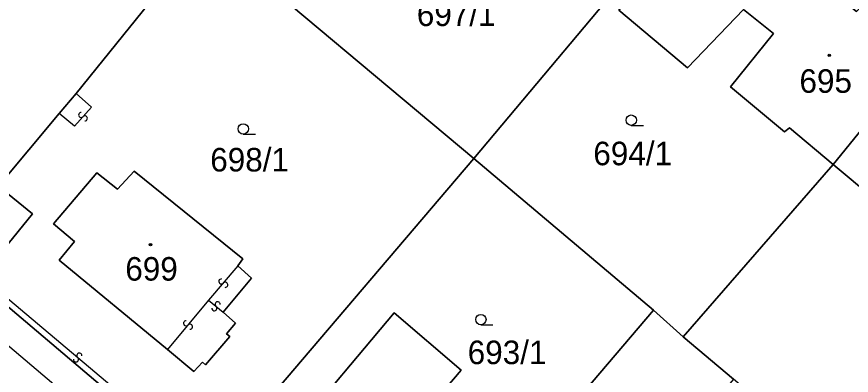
# Model space of a CAD drawing. Extents: x -600309 to -598967, y -1161267 to -1160292.
# Drawn here: x -599674.2 to -599613.9, y -1160372.1 to -1160346.2 of the extents above; entities that cross this region are included whole.
import ezdxf

# ---------------------------------------------------------------- set-up
doc = ezdxf.new("R2010")
doc.units = 0
for name, color, linetype in [('Level 1', 7, 'Continuous'), ('Level 13', 7, 'Continuous'), ('Level 3', 7, 'Continuous'), ('Level 4', 7, 'Continuous'), ('Level 5', 7, 'Continuous'), ('Level 60', 7, 'Continuous')]:
    doc.layers.add(name, color=color, linetype=linetype)

msp = doc.modelspace()

# ---------------------------------------------------------------- linework, layer by layer
at = {"layer": 'Level 1'}
for points in [[(-599608.62, -1160348.79), (-599612.86, -1160345.17), (-599613.53, -1160345.86), (-599616.4, -1160343.53), (-599617.45, -1160344.84), (-599619.88, -1160342.89), (-599620.13, -1160343.2), (-599625.05, -1160339.01), (-599630.7, -1160345.76), (-599625.75, -1160349.91), (-599621.7, -1160345.71), (-599619.54, -1160347.44), (-599622.64, -1160351.29), (-599618.74, -1160354.53), (-599618.38, -1160354.25), (-599615.23, -1160356.89)], [(-599641.18, -1160356.47), (-599660.58, -1160340.22)], [(-599669.93, -1160351.78), (-599660.79, -1160340.46)], [(-599628.16, -1160340.95), (-599641.18, -1160356.47)], [(-599615.23, -1160356.89), (-599608.62, -1160348.79)], [(-599671.15, -1160353.22), (-599669.93, -1160351.78)], [(-599675.57, -1160358.45), (-599671.15, -1160353.22)], [(-599656.62, -1160374.55), (-599641.18, -1160356.47)], [(-599641.18, -1160356.47), (-599628.2, -1160367.42)], [(-599626.07, -1160369.33), (-599615.23, -1160356.89)], [(-599605.88, -1160360.21), (-599608.53, -1160363.1), (-599612.54, -1160359.7), (-599612.3, -1160359.33), (-599615.23, -1160356.89)], [(-599663.33, -1160370.26), (-599671.15, -1160363.81), (-599670.05, -1160362.45), (-599671.56, -1160361.17), (-599668.43, -1160357.5), (-599666.93, -1160358.67), (-599665.74, -1160357.37), (-599657.89, -1160363.71), (-599658.24, -1160364.22)], [(-599679.06, -1160362.49), (-599676.53, -1160364.67), (-599673.09, -1160360.46), (-599675.57, -1160358.45)], [(-599660.57, -1160379.26), (-599679.63, -1160363.13)], [(-599658.24, -1160364.22), (-599657.25, -1160365.11), (-599659.29, -1160367.56)], [(-599636.93, -1160377.64), (-599628.2, -1160367.42)], [(-599628.2, -1160367.42), (-599626.07, -1160369.33)], [(-599659.29, -1160367.56), (-599658.42, -1160368.35), (-599659.05, -1160369.11), (-599658.82, -1160369.31), (-599660.59, -1160371.36), (-599660.8, -1160371.17), (-599661.43, -1160371.84), (-599663.33, -1160370.26)], [(-599654.39, -1160376.45), (-599646.94, -1160367.61), (-599642.11, -1160371.75), (-599644.74, -1160374.82), (-599638.8, -1160379.83)], [(-599622.43, -1160372.39), (-599626.07, -1160369.33)]]:
    msp.add_lwpolyline(points, dxfattribs=at)
at = {"layer": 'Level 13'}
for centre, start, end in [((-599669.567, -1160353.317), 85.42256, 318.01256), ((-599669.294, -1160353.564), 265.63702, 137.73501), ((-599659.43, -1160365.34), 86.76693, 319.35693), ((-599659.151, -1160365.581), 266.98138, 139.07938), ((-599659.702, -1160366.988), 358.3196, 230.41759), ((-599659.937, -1160367.272), 178.10514, 50.69514), ((-599661.981, -1160368.361), 87.2263, 319.8163), ((-599661.7, -1160368.6), 267.44075, 139.53875), ((-599669.7, -1160370.69), 357.30795, 229.40594), ((-599669.939, -1160370.97), 177.09349, 49.68349)]:
    msp.add_arc(centre, 0.184, start, end, dxfattribs=at)
at = {"layer": 'Level 3'}
for points in [[(-599698.81, -1160347.45), (-599698.8, -1160347.76), (-599698.67, -1160348.55), (-599698.38, -1160349.34), (-599697.65, -1160350.63), (-599669.96, -1160374.11), (-599645.48, -1160394.78), (-599613.44, -1160421.83), (-599584.31, -1160446.38), (-599566.3, -1160461.83), (-599522.39, -1160498.3), (-599521.56, -1160498.85), (-599520.6, -1160499.11), (-599519.58, -1160499.15), (-599518.68, -1160498.85), (-599517.76, -1160498.26)], [(-599669.93, -1160351.78), (-599668.81, -1160352.75), (-599670.05, -1160354.14), (-599671.15, -1160353.22)], [(-599679.35, -1160362.81), (-599660.29, -1160378.84)], [(-599658.24, -1160364.22), (-599660.35, -1160366.7)], [(-599660.35, -1160366.7), (-599663.33, -1160370.26)], [(-599660.35, -1160366.7), (-599659.29, -1160367.56)]]:
    msp.add_lwpolyline(points, dxfattribs=at)
at = {"layer": 'Level 5'}
for p, q in [((-599629.81, -1160354.07), (-599628.935, -1160354.07)), ((-599657.85, -1160354.7), (-599656.975, -1160354.7)), ((-599640.68, -1160368.47), (-599639.805, -1160368.47))]:
    msp.add_line(p, q, dxfattribs=at)
for centre, radius in [((-599615.5, -1160349.01), 0.09), ((-599615.5, -1160349.01), 0.0521), ((-599629.81, -1160353.695), 0.375), ((-599657.85, -1160354.325), 0.375), ((-599664.55, -1160362.68), 0.09), ((-599664.55, -1160362.68), 0.0521), ((-599640.68, -1160368.095), 0.375)]:
    msp.add_circle(centre, radius, dxfattribs=at)
at = {"layer": 'Level 60'}
for points in [[(-599626.81, -1160329.46), (-599621.86, -1160333.45), (-599622.05, -1160333.68), (-599623.91, -1160335.89), (-599626.42, -1160333.83), (-599630.67, -1160338.99), (-599628.16, -1160340.95), (-599641.18, -1160356.47), (-599660.58, -1160340.22), (-599658.31, -1160337.58), (-599653.33, -1160331.81), (-599640.35, -1160316.74), (-599640.07, -1160316.64), (-599634.14, -1160322.75)], [(-599660.58, -1160340.22), (-599660.79, -1160340.46), (-599669.93, -1160351.78), (-599671.15, -1160353.22), (-599675.57, -1160358.45), (-599679.06, -1160362.49), (-599679.35, -1160362.81), (-599679.63, -1160363.13), (-599697.19, -1160348.33), (-599698.37, -1160322.58), (-599697.84, -1160322.56), (-599682.62, -1160321.82), (-599682.16, -1160321.75)], [(-599608.62, -1160348.79), (-599615.23, -1160356.89), (-599618.38, -1160354.25), (-599618.74, -1160354.53), (-599622.64, -1160351.29), (-599619.54, -1160347.44), (-599621.7, -1160345.71), (-599625.75, -1160349.91), (-599630.7, -1160345.76), (-599625.05, -1160339.01), (-599620.13, -1160343.2), (-599619.88, -1160342.89), (-599617.45, -1160344.84), (-599616.4, -1160343.53), (-599613.53, -1160345.86), (-599612.86, -1160345.17)], [(-599660.79, -1160340.46), (-599660.58, -1160340.22), (-599641.18, -1160356.47), (-599656.62, -1160374.55), (-599660.29, -1160378.84), (-599660.57, -1160379.26), (-599679.63, -1160363.13), (-599679.35, -1160362.81), (-599679.06, -1160362.49), (-599676.53, -1160364.67), (-599673.09, -1160360.46), (-599675.57, -1160358.45), (-599671.15, -1160353.22), (-599669.93, -1160351.78)], [(-599603.2, -1160373.3), (-599610.78, -1160382.16), (-599616.41, -1160377.52), (-599622.43, -1160372.39), (-599626.07, -1160369.33), (-599615.23, -1160356.89), (-599612.3, -1160359.33), (-599612.54, -1160359.7), (-599608.53, -1160363.1), (-599605.88, -1160360.21), (-599605.12, -1160360.83), (-599604.84, -1160361.02), (-599601.12, -1160356.8), (-599601.37, -1160356.6), (-599602.17, -1160355.95), (-599601.96, -1160355.73), (-599605, -1160353.12), (-599604.4, -1160352.42), (-599608.62, -1160348.79), (-599606.84, -1160346.83), (-599606.66, -1160346.5), (-599591.35, -1160359.41), (-599591.6, -1160359.69), (-599601.42, -1160371.19)], [(-599604.4, -1160352.42), (-599605, -1160353.12), (-599601.96, -1160355.73), (-599602.17, -1160355.95), (-599601.37, -1160356.6), (-599601.12, -1160356.8), (-599604.84, -1160361.02), (-599605.12, -1160360.83), (-599605.88, -1160360.21), (-599608.53, -1160363.1), (-599612.54, -1160359.7), (-599612.3, -1160359.33), (-599615.23, -1160356.89), (-599608.62, -1160348.79)], [(-599641.18, -1160356.47), (-599628.2, -1160367.42), (-599636.93, -1160377.64), (-599638.73, -1160379.74), (-599638.8, -1160379.83), (-599644.74, -1160374.82), (-599642.11, -1160371.75), (-599646.94, -1160367.61), (-599654.39, -1160376.45), (-599656.62, -1160374.55)], [(-599671.15, -1160363.81), (-599670.05, -1160362.45), (-599671.56, -1160361.17), (-599668.43, -1160357.5), (-599666.93, -1160358.67), (-599665.74, -1160357.37), (-599657.89, -1160363.71), (-599658.24, -1160364.22), (-599657.25, -1160365.11), (-599659.29, -1160367.56), (-599658.42, -1160368.35), (-599659.05, -1160369.11), (-599658.82, -1160369.31), (-599660.59, -1160371.36), (-599660.8, -1160371.17), (-599661.43, -1160371.84), (-599663.33, -1160370.26)], [(-599670.05, -1160362.45), (-599671.15, -1160363.81), (-599663.33, -1160370.26), (-599661.43, -1160371.84), (-599660.8, -1160371.17), (-599660.59, -1160371.36), (-599658.82, -1160369.31), (-599659.05, -1160369.11), (-599658.42, -1160368.35), (-599659.29, -1160367.56), (-599657.25, -1160365.11), (-599658.24, -1160364.22), (-599657.89, -1160363.71), (-599665.74, -1160357.37), (-599666.93, -1160358.67), (-599668.43, -1160357.5), (-599671.56, -1160361.17)], [(-599676.53, -1160364.67), (-599679.06, -1160362.49), (-599675.57, -1160358.45), (-599673.09, -1160360.46)], [(-599626.07, -1160369.33), (-599622.43, -1160372.39), (-599632.88, -1160384.7), (-599638.61, -1160379.86), (-599638.73, -1160379.74), (-599636.93, -1160377.64), (-599628.2, -1160367.42)], [(-599638.8, -1160379.83), (-599645.57, -1160387.95), (-599651.83, -1160382.7), (-599650.61, -1160381.12), (-599653.41, -1160378.73), (-599656.66, -1160382.54), (-599660.57, -1160379.26), (-599660.29, -1160378.84), (-599656.62, -1160374.55), (-599654.39, -1160376.45), (-599646.94, -1160367.61), (-599642.11, -1160371.75), (-599644.74, -1160374.82)]]:
    msp.add_lwpolyline(points, close=True, dxfattribs=at)
for points in [[(-599630.7, -1160345.76), (-599625.75, -1160349.91), (-599621.7, -1160345.71), (-599619.54, -1160347.44), (-599622.64, -1160351.29), (-599618.74, -1160354.53), (-599618.38, -1160354.25), (-599615.23, -1160356.89), (-599626.07, -1160369.33), (-599628.2, -1160367.42), (-599641.18, -1160356.47), (-599628.16, -1160340.95)], [(-599679.63, -1160363.13), (-599660.57, -1160379.26), (-599656.66, -1160382.54), (-599647.52, -1160390.21), (-599641.54, -1160395.24), (-599635.45, -1160400.37), (-599622.25, -1160411.52), (-599609.49, -1160422.27), (-599603.49, -1160427.42)]]:
    msp.add_lwpolyline(points, dxfattribs=at)

# ---------------------------------------------------------------- texts
at = {"layer": 'Level 4'}
for s, p in [('697/1', (-599645.307, -1160346.9)), ('695', (-599617.656, -1160351.72)), ('694/1', (-599632.552, -1160356.95)), ('698/1', (-599660.236, -1160357.4)), ('699', (-599666.374, -1160365.28)), ('693/1', (-599641.63, -1160371.31))]:
    msp.add_text(s, height=1.7, dxfattribs=at).set_placement(p)

doc.saveas('drawing.dxf')
